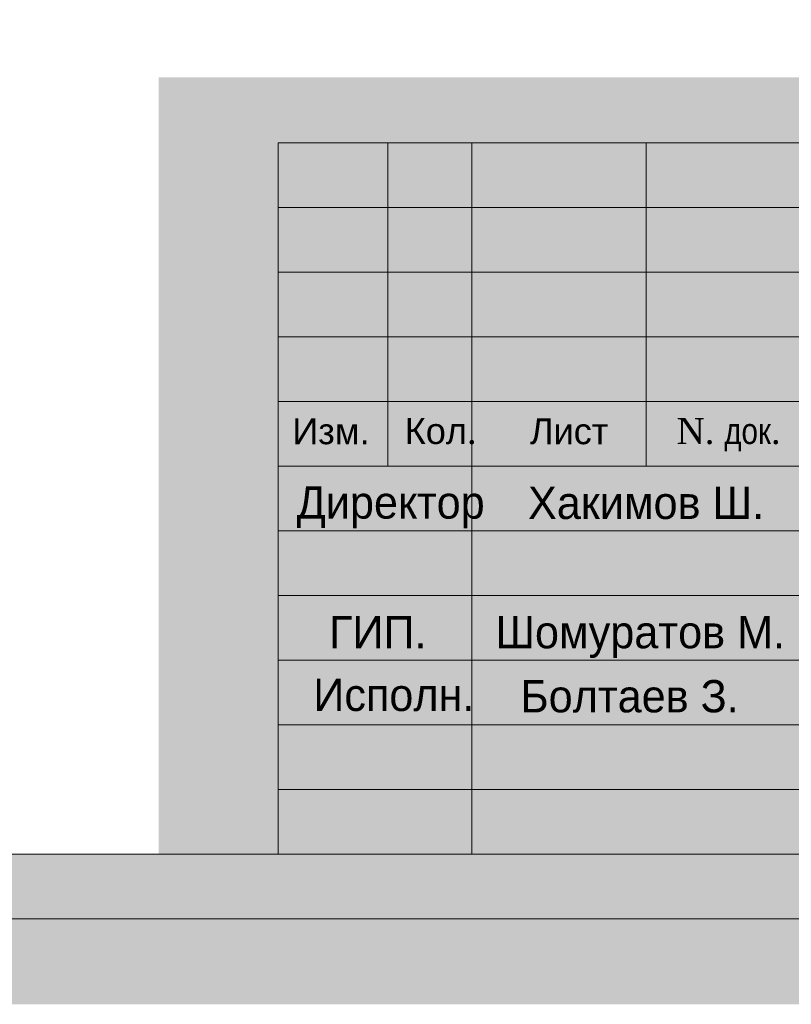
# Model space of a CAD drawing. Header units: millimetres. Extents: x 918404 to 1362154, y 4120617 to 4364104.
# Tile 588 of 649: x 1329437 to 1335409, y 4191424 to 4199040. Entities that reach past the tile are written whole.
import ezdxf

# ---------------------------------------------------------------- set-up
doc = ezdxf.new("R2010")
doc.units = ezdxf.units.MM
doc.header["$MEASUREMENT"] = 0
for name, color, linetype, lineweight in [('0_Ном._пера__174', 174, 'Continuous', 18), ('0_Ном._пера__255', 255, 'Continuous', 18), ('0_Ном._пера__7', 7, 'Continuous', 18), ('Text blocks_Ном._пера__1_Ном._пера__7', 7, 'Continuous', 18)]:
    doc.layers.add(name, color=color, linetype=linetype, lineweight=lineweight)
doc.styles.add('СГЕНЕРИР_СТИЛЬ_1', font='arial.ttf')
doc.styles.add('СГЕНЕРИР_СТИЛЬ_11', font='times.ttf')
doc.styles.add('СГЕНЕРИР_СТИЛЬ_7', font='txt')

msp = doc.modelspace()

# ---------------------------------------------------------------- hatches: boundary and pattern name
at = {"layer": '0_Ном._пера__255', "linetype": 'Continuous'}
h = msp.add_hatch(color=256, dxfattribs=at)
h.paths.add_polyline_path([(1307746.4, 4222430.7), (1307746.4, 4191424.3), (1351126, 4191424.3), (1351126, 4222430.7)])
h.paths.add_polyline_path([(1311830.5, 4192586.6), (1311830.5, 4220030.8), (1335731.4, 4220030.8), (1335731.4, 4212461.4), (1336968.5, 4212461.4), (1336968.5, 4198595), (1330513.3, 4198595), (1330513.3, 4192586.6)], flags=0)

# ---------------------------------------------------------------- linework, layer by layer
at = {"layer": '0_Ном._пера__174', "linetype": 'Continuous', "flags": 128}
for points in [[(1308437.1, 4192086.6), (1308437.1, 4221366.6), (1350437.1, 4221366.6), (1350437.1, 4192086.6)], [(1310437.1, 4220866.6), (1349937.1, 4220866.6), (1349937.1, 4192586.6), (1310437.1, 4192586.6)]]:
    msp.add_lwpolyline(points, close=True, dxfattribs=at)
at = {"layer": '0_Ном._пера__7', "linetype": 'Continuous'}
for p, q in [((1331437.1, 4198086.6), (1349937.1, 4198086.6)), ((1331437.1, 4192586.6), (1331437.1, 4198086.6)), ((1332287.1, 4195586.6), (1332287.1, 4198086.6)), ((1332937.1, 4192586.6), (1332937.1, 4198086.6)), ((1334287.1, 4195586.6), (1334287.1, 4198086.6)), ((1331437.1, 4197586.6), (1337937.1, 4197586.6)), ((1331437.1, 4197586.6), (1337937.1, 4197586.6)), ((1331437.1, 4197586.6), (1337937.1, 4197586.6)), ((1331437.1, 4197086.6), (1337937.1, 4197086.6)), ((1331437.1, 4197086.6), (1337937.1, 4197086.6)), ((1331437.1, 4197086.6), (1337937.1, 4197086.6)), ((1331437.1, 4196586.6), (1337937.1, 4196586.6)), ((1331437.1, 4196586.6), (1337937.1, 4196586.6)), ((1331437.1, 4196586.6), (1336937.1, 4196586.6)), ((1331437.1, 4196086.6), (1337937.1, 4196086.6)), ((1331437.1, 4196086.6), (1337937.1, 4196086.6)), ((1331437.1, 4196086.6), (1337937.1, 4196086.6)), ((1331437.1, 4195586.6), (1349937.1, 4195586.6)), ((1331437.1, 4195586.6), (1349937.1, 4195586.6)), ((1331437.1, 4195586.6), (1349937.1, 4195586.6)), ((1331437.1, 4195086.6), (1337937.1, 4195086.6)), ((1331437.1, 4195086.6), (1337937.1, 4195086.6)), ((1331437.1, 4195086.6), (1337937.1, 4195086.6)), ((1331437.1, 4195086.6), (1337937.1, 4195086.6)), ((1331437.1, 4195086.6), (1337937.1, 4195086.6)), ((1331437.1, 4195086.6), (1337937.1, 4195086.6)), ((1331437.1, 4194586.6), (1337937.1, 4194586.6)), ((1331437.1, 4194586.6), (1337937.1, 4194586.6)), ((1331437.1, 4194586.6), (1337937.1, 4194586.6)), ((1331437.1, 4194086.6), (1349937.1, 4194086.6)), ((1331437.1, 4194086.6), (1349937.1, 4194086.6)), ((1331437.1, 4194086.6), (1349937.1, 4194086.6)), ((1331437.1, 4193586.6), (1337937.1, 4193586.6)), ((1331437.1, 4193586.6), (1337937.1, 4193586.6)), ((1331437.1, 4193586.6), (1337937.1, 4193586.6)), ((1331437.1, 4193086.6), (1337937.1, 4193086.6)), ((1331437.1, 4193086.6), (1337937.1, 4193086.6)), ((1331437.1, 4193086.6), (1337937.1, 4193086.6))]:
    msp.add_line(p, q, dxfattribs=at)

# ---------------------------------------------------------------- texts
at = {"layer": '0_Ном._пера__7', "linetype": 'Continuous', "char_height": 200, "attachment_point": 1}
for s, insert, style in [('\\A1;{\\fArial|b0|i0|c204|p38;Кол\\fTimes New Roman|b0|i0|c204|p22;.}', (1332417.3, 4195958.1), 'СГЕНЕРИР_СТИЛЬ_1'), ('{Изм.}', (1331546.8, 4195956.4), 'СГЕНЕРИР_СТИЛЬ_1'), ('{Лист}', (1333385.7, 4195956.4), 'СГЕНЕРИР_СТИЛЬ_1'), ('\\A1;{\\fTimes New Roman|b0|i0|c204|p22;N. \\fArial Narrow Кириллический|b0|i0|c0|p34;док\\fTimes New Roman|b0|i0|c204|p22;.}', (1334520.8, 4195958.3), 'СГЕНЕРИР_СТИЛЬ_11')]:
    msp.add_mtext(s, dxfattribs=dict(at, insert=insert, style=style))
at = {"layer": 'Text blocks_Ном._пера__1_Ном._пера__7', "linetype": 'Continuous', "char_height": 250, "attachment_point": 2, "style": 'СГЕНЕРИР_СТИЛЬ_7'}
for s, insert in [('{  Директор}', (1332215.1, 4195430.9)), ('{Хакимов Ш.}', (1334285, 4195428.1)), ('{ГИП.}', (1332208.6, 4194428.1)), ('{Шомуратов М.}', (1334239.9, 4194428.1)), ('{  Исполн.}', (1332240.2, 4193943)), ('{Болтаев З.}', (1334157, 4193932.4))]:
    msp.add_mtext(s, dxfattribs=dict(at, insert=insert))

doc.saveas('drawing.dxf')
